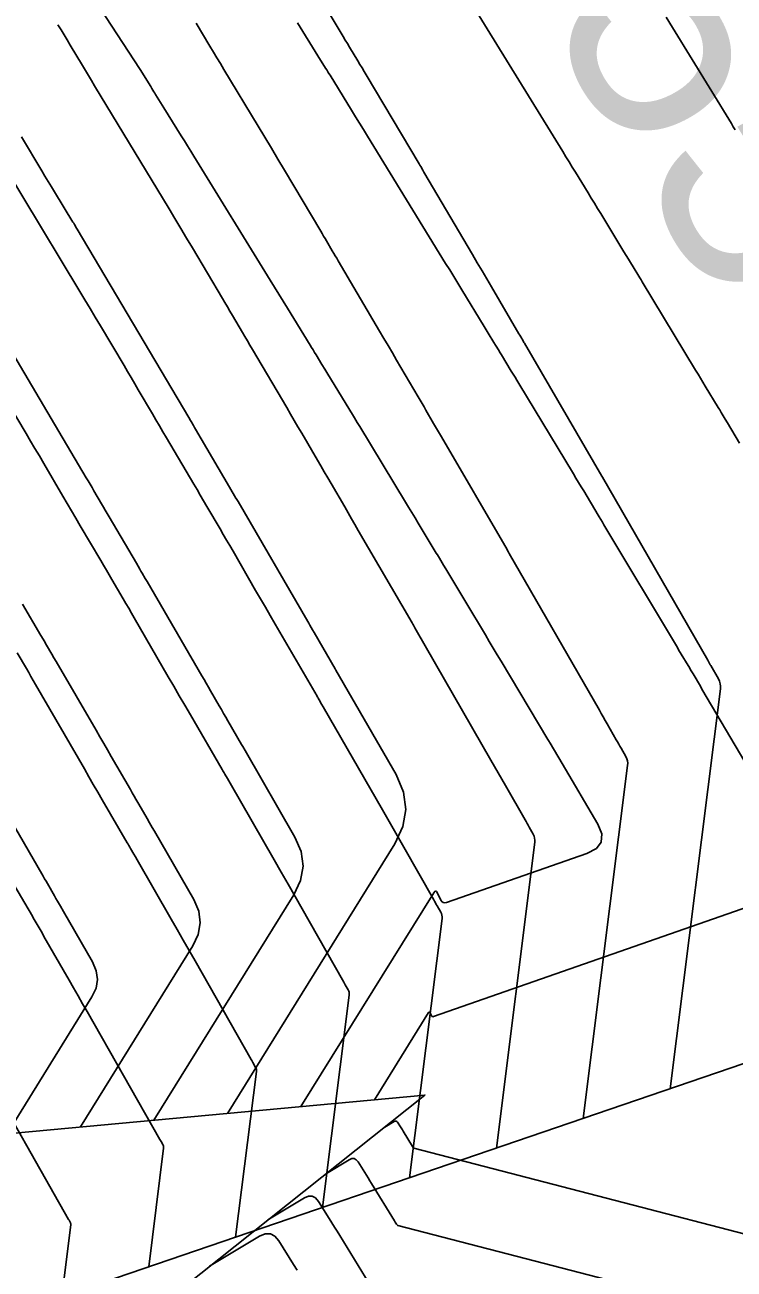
# Model space of a CAD drawing. Extents: x 954385 to 988206, y 1868364 to 1924553.
# Drawn here: x 957707.35 to 957725.22, y 1919917.6 to 1919948.97 of the extents above; entities that cross this region are included whole.
import ezdxf

# ---------------------------------------------------------------- set-up
doc = ezdxf.new("R2010")
doc.units = 0
for name, color, linetype in [('16', 7, 'Continuous'), ('24', 7, 'Continuous'), ('6', 7, 'Continuous'), ('7', 7, 'Continuous'), ('Default', 7, 'Continuous')]:
    doc.layers.add(name, color=color, linetype=linetype)

msp = doc.modelspace()

# ---------------------------------------------------------------- linework, layer by layer
at = {"layer": '16'}
for points in [[(957737.826, 1919896.814), (957737.242, 1919898.141), (957734.799, 1919903.662), (957733.955, 1919905.554), (957732.35, 1919909.182), (957730.071, 1919914.292), (957729.888, 1919914.697), (957727.389, 1919920.198), (957726.134, 1919923.011), (957704.924, 1919915.768), (957700.475, 1919920.129), (957700.028, 1919920.516), (957695.664, 1919924.276), (957692.191, 1919926.948), (957690.406, 1919928.156), (957687.709, 1919930.085), (957685.11, 1919931.975), (957683.749, 1919932.967), (957683.142, 1919933.407), (957681.619, 1919936.723), (957685.558, 1919944.462), (957685.501, 1919945.483), (957692.883, 1919956.293)], [(957714.761, 1919949.699), (957715.318, 1919948.766), (957715.371, 1919948.678), (957715.423, 1919948.59), (957715.476, 1919948.502), (957715.529, 1919948.415), (957715.741, 1919948.064), (957715.794, 1919947.976), (957715.847, 1919947.888), (957715.899, 1919947.801), (957715.951, 1919947.713), (957717.283, 1919945.471), (957717.304, 1919945.435), (957717.324, 1919945.4), (957717.376, 1919945.312), (957717.397, 1919945.276), (957717.407, 1919945.259), (957718.632, 1919943.181), (957718.752, 1919942.978), (957718.871, 1919942.775), (957718.991, 1919942.571), (957719.11, 1919942.368), (957719.802, 1919941.187), (957719.825, 1919941.147), (957719.848, 1919941.108), (957719.905, 1919941.009), (957719.928, 1919940.969), (957719.94, 1919940.949), (957721.893, 1919937.592), (957721.904, 1919937.573), (957724.561, 1919932.952), (957724.58, 1919932.919), (957724.624, 1919932.842), (957724.636, 1919932.819), (957724.828, 1919932.484), (957724.856, 1919932.424), (957724.874, 1919932.361), (957724.882, 1919932.296), (957724.879, 1919932.229), (957723.615, 1919922.151)], [(957719.233, 1919920.654), (957720.201, 1919928.37), (957720.203, 1919928.421), (957720.197, 1919928.471), (957720.184, 1919928.519), (957720.162, 1919928.565), (957720.058, 1919928.748), (957720.032, 1919928.793), (957720.006, 1919928.839), (957719.98, 1919928.884), (957719.954, 1919928.93), (957719.461, 1919929.798), (957719.37, 1919929.958), (957719.279, 1919930.117), (957719.187, 1919930.277), (957719.096, 1919930.436), (957717.212, 1919933.712), (957717.177, 1919933.773), (957717.142, 1919933.834), (957717.125, 1919933.865), (957717.107, 1919933.895), (957715.75, 1919936.228), (957715.664, 1919936.375), (957715.579, 1919936.523), (957715.493, 1919936.671), (957715.408, 1919936.819), (957715.066, 1919937.41), (957714.981, 1919937.557), (957714.895, 1919937.705), (957714.809, 1919937.853), (957714.723, 1919938), (957714.326, 1919938.677), (957714.231, 1919938.839), (957714.136, 1919939.001), (957714.041, 1919939.162), (957713.946, 1919939.324), (957713.081, 1919940.792), (957713.018, 1919940.899), (957712.955, 1919941.006), (957712.892, 1919941.113), (957712.829, 1919941.221), (957712.578, 1919941.65), (957712.515, 1919941.757), (957712.452, 1919941.864), (957712.389, 1919941.971), (957712.326, 1919942.078), (957711.571, 1919943.349), (957711.424, 1919943.596), (957711.277, 1919943.843), (957711.128, 1919944.09), (957710.98, 1919944.336), (957709.105, 1919947.439), (957709.027, 1919947.567), (957708.95, 1919947.695), (957708.873, 1919947.824), (957708.797, 1919947.952), (957708.49, 1919948.465), (957708.413, 1919948.594), (957708.336, 1919948.722), (957708.258, 1919948.849), (957708.179, 1919948.976)], [(957721.424, 1919921.402), (957722.54, 1919930.3), (957722.542, 1919930.359), (957722.536, 1919930.416), (957722.52, 1919930.471), (957722.495, 1919930.525), (957722.375, 1919930.735), (957722.345, 1919930.788), (957722.315, 1919930.84), (957722.285, 1919930.893), (957722.255, 1919930.945), (957722.023, 1919931.353), (957721.975, 1919931.438), (957721.926, 1919931.524), (957721.877, 1919931.609), (957721.828, 1919931.694), (957719.558, 1919935.642), (957719.539, 1919935.676), (957719.515, 1919935.718), (957719.5, 1919935.744), (957717.845, 1919938.589), (957717.796, 1919938.672), (957717.748, 1919938.756), (957717.699, 1919938.84), (957717.651, 1919938.923), (957717.457, 1919939.259), (957717.409, 1919939.343), (957717.36, 1919939.426), (957717.311, 1919939.51), (957717.263, 1919939.593), (957716.718, 1919940.522), (957716.611, 1919940.705), (957716.504, 1919940.888), (957716.396, 1919941.07), (957716.289, 1919941.253), (957715.244, 1919943.025), (957715.207, 1919943.088), (957715.17, 1919943.15), (957715.134, 1919943.212), (957715.097, 1919943.275), (957714.951, 1919943.525), (957714.915, 1919943.587), (957714.878, 1919943.65), (957714.841, 1919943.712), (957714.804, 1919943.774), (957713.891, 1919945.312), (957713.726, 1919945.589), (957713.561, 1919945.866), (957713.395, 1919946.142), (957713.229, 1919946.418), (957712.363, 1919947.851), (957712.275, 1919947.997), (957712.187, 1919948.143), (957712.099, 1919948.289), (957712.012, 1919948.435), (957711.663, 1919949.019)], [(957717.042, 1919919.906), (957717.862, 1919926.44), (957717.864, 1919926.484), (957717.859, 1919926.526), (957717.847, 1919926.567), (957717.829, 1919926.606), (957717.74, 1919926.76), (957717.718, 1919926.799), (957717.696, 1919926.837), (957717.674, 1919926.876), (957717.652, 1919926.915), (957716.898, 1919928.243), (957716.765, 1919928.477), (957716.631, 1919928.711), (957716.497, 1919928.945), (957716.363, 1919929.179), (957714.866, 1919931.782), (957714.828, 1919931.848), (957714.765, 1919931.959), (957714.752, 1919931.981), (957714.74, 1919932.003), (957714.727, 1919932.025), (957714.714, 1919932.047), (957713.655, 1919933.867), (957713.532, 1919934.079), (957713.409, 1919934.29), (957713.287, 1919934.502), (957713.164, 1919934.714), (957712.595, 1919935.701), (957712.513, 1919935.843), (957712.43, 1919935.984), (957712.348, 1919936.125), (957712.266, 1919936.267), (957711.935, 1919936.831), (957711.852, 1919936.972), (957711.769, 1919937.114), (957711.686, 1919937.255), (957711.603, 1919937.396), (957710.917, 1919938.558), (957710.828, 1919938.71), (957710.739, 1919938.862), (957710.65, 1919939.014), (957710.561, 1919939.166), (957710.205, 1919939.775), (957710.116, 1919939.927), (957710.027, 1919940.079), (957709.937, 1919940.23), (957709.848, 1919940.382), (957709.251, 1919941.386), (957709.122, 1919941.603), (957708.992, 1919941.821), (957708.862, 1919942.038), (957708.731, 1919942.255), (957705.847, 1919947.027)], [(957714.851, 1919919.158), (957715.522, 1919924.511), (957715.524, 1919924.546), (957715.52, 1919924.581), (957715.511, 1919924.614), (957715.495, 1919924.646), (957715.423, 1919924.773), (957715.387, 1919924.836), (957715.351, 1919924.899), (957714.335, 1919926.688), (957714.16, 1919926.997), (957713.984, 1919927.305), (957713.808, 1919927.613), (957713.631, 1919927.921), (957712.52, 1919929.852), (957712.487, 1919929.91), (957712.454, 1919929.968), (957712.388, 1919930.083), (957712.371, 1919930.112), (957712.355, 1919930.141), (957712.338, 1919930.169), (957712.321, 1919930.198), (957711.519, 1919931.578), (957711.379, 1919931.818), (957711.24, 1919932.057), (957711.101, 1919932.297), (957710.963, 1919932.537), (957710.106, 1919934.022), (957710.036, 1919934.142), (957709.966, 1919934.263), (957709.896, 1919934.384), (957709.825, 1919934.504), (957709.543, 1919934.986), (957709.472, 1919935.106), (957709.402, 1919935.227), (957709.331, 1919935.347), (957709.26, 1919935.467), (957708.742, 1919936.345), (957708.633, 1919936.532), (957708.523, 1919936.718), (957708.413, 1919936.905), (957708.304, 1919937.092), (957707.823, 1919937.915), (957707.712, 1919938.104), (957707.601, 1919938.293), (957707.49, 1919938.481), (957707.379, 1919938.67), (957706.932, 1919939.422)], [(957712.66, 1919918.41), (957713.183, 1919922.581), (957713.185, 1919922.609), (957713.182, 1919922.636), (957713.174, 1919922.662), (957713.162, 1919922.687), (957713.092, 1919922.81), (957713.064, 1919922.859), (957713.05, 1919922.884), (957711.636, 1919925.374), (957711.486, 1919925.636), (957711.337, 1919925.899), (957711.187, 1919926.161), (957711.036, 1919926.423), (957710.174, 1919927.922), (957710.133, 1919927.993), (957710.092, 1919928.065), (957710.011, 1919928.207), (957709.99, 1919928.243), (957709.97, 1919928.279), (957709.949, 1919928.314), (957709.928, 1919928.35), (957709.295, 1919929.438), (957709.183, 1919929.631), (957709.071, 1919929.825), (957708.959, 1919930.018), (957708.847, 1919930.212), (957707.617, 1919932.342), (957707.559, 1919932.442), (957707.501, 1919932.542), (957707.443, 1919932.642), (957707.385, 1919932.742), (957707.151, 1919933.14)], [(957707.072, 1919927.298), (957707.536, 1919926.501), (957707.56, 1919926.459), (957707.585, 1919926.416), (957707.609, 1919926.374), (957707.633, 1919926.332), (957707.731, 1919926.162), (957707.779, 1919926.077), (957707.828, 1919925.992), (957708.463, 1919924.889), (957708.576, 1919924.691), (957708.69, 1919924.493), (957708.803, 1919924.294), (957708.916, 1919924.096), (957710.749, 1919920.869), (957710.779, 1919920.816), (957710.829, 1919920.727), (957710.838, 1919920.709), (957710.843, 1919920.691), (957710.845, 1919920.671), (957710.844, 1919920.652), (957710.469, 1919917.661)], [(957708.279, 1919916.913), (957708.505, 1919918.722), (957708.506, 1919918.734), (957708.505, 1919918.746), (957708.501, 1919918.757), (957708.496, 1919918.768), (957708.46, 1919918.832), (957708.447, 1919918.853), (957706.196, 1919922.818)]]:
    msp.add_lwpolyline(points, dxfattribs=at)
at = {"layer": '24'}
msp.add_lwpolyline([(957714.969, 1919896.652), (957712.761, 1919899.898), (957710.438, 1919904.846), (957710.26, 1919905.242), (957707.828, 1919910.621), (957706.581, 1919913.36), (957717.43, 1919921.989), (957701.182, 1919920.487), (957700.735, 1919920.874), (957697.32, 1919923.82), (957696.367, 1919924.637), (957693.139, 1919927.127), (957692.875, 1919927.303), (957691.088, 1919928.512), (957685.887, 1919932.387), (957684.515, 1919933.374), (957683.908, 1919933.815), (957683.906, 1919933.817), (957682.221, 1919937.046), (957686.15, 1919944.784), (957686.086, 1919945.802), (957692.847, 1919956.273)], dxfattribs=at)
at = {"layer": '6'}
for points in [[(957712.452, 1919921.529), (957716.675, 1919928.328), (957716.877, 1919928.76), (957716.95, 1919929.194), (957716.892, 1919929.631), (957716.704, 1919930.07), (957715.188, 1919932.705), (957715.169, 1919932.739), (957714.64, 1919933.653), (957714.599, 1919933.723), (957714.532, 1919933.84), (957714.505, 1919933.887), (957714.478, 1919933.934), (957712.72, 1919936.954), (957712.677, 1919937.028), (957712.668, 1919937.043), (957712.508, 1919937.316), (957711.652, 1919938.776), (957711.623, 1919938.825), (957711.594, 1919938.874), (957711.537, 1919938.974), (957711.522, 1919938.998), (957711.508, 1919939.023), (957711.493, 1919939.048), (957711.478, 1919939.072), (957708.665, 1919943.823), (957708.648, 1919943.851), (957708.596, 1919943.939), (957708.587, 1919943.955), (957708.578, 1919943.97), (957708.569, 1919943.986), (957708.559, 1919944.001), (957708.094, 1919944.761), (957708.014, 1919944.893), (957707.933, 1919945.025), (957707.853, 1919945.157), (957707.774, 1919945.29), (957707.259, 1919946.149)], [(957716.208, 1919916.936), (957715.282, 1919918.447), (957715.215, 1919918.555), (957715.149, 1919918.663), (957715.082, 1919918.771), (957715.015, 1919918.879), (957714.746, 1919919.31), (957714.674, 1919919.396), (957714.591, 1919919.439), (957714.498, 1919919.439), (957714.395, 1919919.395), (957713.475, 1919918.843)]]:
    msp.add_lwpolyline(points, dxfattribs=at)
at = {"layer": '7'}
for points in [[(957708.663, 1919950.286), (957710.249, 1919947.846), (957710.254, 1919947.845), (957710.519, 1919947.416), (957710.55, 1919947.367), (957710.6, 1919947.285), (957710.62, 1919947.252), (957710.641, 1919947.219), (957710.853, 1919946.878), (957711.288, 1919946.179), (957711.368, 1919946.05), (957711.448, 1919945.921), (957711.528, 1919945.792), (957711.608, 1919945.662), (957713.533, 1919942.533), (957713.641, 1919942.358), (957713.749, 1919942.182), (957713.857, 1919942.007), (957713.965, 1919941.831), (957714.537, 1919940.899), (957714.574, 1919940.839), (957714.612, 1919940.778), (957714.649, 1919940.717), (957714.686, 1919940.656), (957714.834, 1919940.413), (957714.908, 1919940.291), (957714.982, 1919940.169), (957715.603, 1919939.15), (957715.655, 1919939.065), (957715.727, 1919938.947), (957715.744, 1919938.919), (957715.773, 1919938.873), (957715.79, 1919938.845), (957716.94, 1919936.943), (957717.021, 1919936.81), (957717.101, 1919936.677), (957717.181, 1919936.544), (957717.262, 1919936.41), (957717.692, 1919935.699), (957717.718, 1919935.655), (957717.744, 1919935.612), (957717.77, 1919935.568), (957717.797, 1919935.524), (957717.901, 1919935.35), (957717.954, 1919935.262), (957718.006, 1919935.175), (957718.258, 1919934.757), (957718.308, 1919934.672), (957718.359, 1919934.588), (957718.409, 1919934.504), (957718.46, 1919934.419), (957718.954, 1919933.592), (957719.054, 1919933.426), (957719.153, 1919933.26), (957719.252, 1919933.093), (957719.351, 1919932.927), (957720.531, 1919930.955), (957720.545, 1919930.931), (957720.559, 1919930.908), (957720.573, 1919930.885), (957720.587, 1919930.861), (957720.669, 1919930.721), (957720.697, 1919930.674), (957720.888, 1919930.349), (957721.787, 1919928.822), (957721.888, 1919928.576), (957721.876, 1919928.371), (957721.752, 1919928.207), (957721.516, 1919928.084), (957717.971, 1919926.847), (957717.927, 1919926.839), (957717.889, 1919926.845), (957717.858, 1919926.867), (957717.833, 1919926.905), (957717.748, 1919927.085), (957717.725, 1919927.119), (957717.702, 1919927.132), (957717.678, 1919927.122), (957717.652, 1919927.091), (957714.304, 1919921.7)], [(957718.692, 1919949.382), (957720.906, 1919945.778), (957720.986, 1919945.648), (957721.066, 1919945.518), (957721.146, 1919945.388), (957721.226, 1919945.257), (957721.545, 1919944.737), (957721.625, 1919944.606), (957721.705, 1919944.476), (957721.785, 1919944.346), (957721.864, 1919944.215), (957722.449, 1919943.255), (957722.505, 1919943.162), (957722.562, 1919943.07), (957722.73, 1919942.792), (957722.772, 1919942.723), (957722.851, 1919942.594), (957722.88, 1919942.546), (957722.909, 1919942.498), (957724.255, 1919940.269), (957724.316, 1919940.169), (957724.376, 1919940.068), (957724.437, 1919939.968), (957724.498, 1919939.868), (957724.822, 1919939.33), (957724.841, 1919939.298), (957724.861, 1919939.265), (957724.881, 1919939.232), (957724.9, 1919939.2), (957724.998, 1919939.036), (957725.057, 1919938.938), (957725.364, 1919938.425)], [(957726.575, 1919928.558), (957724.414, 1919932.228), (957724.374, 1919932.297), (957724.192, 1919932.607), (957724.16, 1919932.661), (957724.128, 1919932.714), (957724.096, 1919932.768), (957724.064, 1919932.822), (957723.894, 1919933.106), (957723.827, 1919933.218), (957723.794, 1919933.274), (957721.943, 1919936.371), (957721.907, 1919936.431), (957721.824, 1919936.569), (957721.8, 1919936.609), (957721.433, 1919937.221), (957721.368, 1919937.33), (957721.303, 1919937.439), (957721.237, 1919937.547), (957721.172, 1919937.656), (957719.795, 1919939.935), (957719.749, 1919940.012), (957719.702, 1919940.089), (957719.656, 1919940.166), (957719.609, 1919940.243), (957719.36, 1919940.655), (957719.345, 1919940.68), (957719.33, 1919940.704), (957719.315, 1919940.729), (957719.3, 1919940.754), (957719.213, 1919940.895), (957719.172, 1919940.962), (957719.026, 1919941.202), (957718.975, 1919941.286), (957718.923, 1919941.37), (957718.363, 1919942.292), (957718.261, 1919942.459), (957718.158, 1919942.627), (957718.056, 1919942.794), (957717.953, 1919942.961), (957715.982, 1919946.17), (957715.882, 1919946.332), (957715.782, 1919946.495), (957715.682, 1919946.657), (957715.583, 1919946.819), (957715.039, 1919947.703), (957715.011, 1919947.748), (957714.983, 1919947.793), (957714.955, 1919947.838), (957714.928, 1919947.883), (957714.733, 1919948.196), (957714.218, 1919949.023)], [(957723.509, 1919949.167), (957723.67, 1919948.904), (957725.155, 1919946.484), (957725.204, 1919946.405), (957725.252, 1919946.326)], [(957706.543, 1919941.526), (957708.894, 1919937.557), (957708.942, 1919937.475), (957708.99, 1919937.393), (957709.039, 1919937.311), (957709.087, 1919937.228), (957709.279, 1919936.899), (957709.327, 1919936.817), (957709.375, 1919936.734), (957709.423, 1919936.652), (957709.472, 1919936.57), (957710.158, 1919935.399), (957710.245, 1919935.251), (957710.273, 1919935.202), (957710.302, 1919935.153), (957710.381, 1919935.017), (957710.427, 1919934.938), (957711.81, 1919932.562), (957711.865, 1919932.467), (957711.92, 1919932.373), (957711.975, 1919932.278), (957712.029, 1919932.183), (957712.248, 1919931.804), (957712.302, 1919931.71), (957712.357, 1919931.615), (957712.412, 1919931.52), (957712.466, 1919931.426), (957712.81, 1919930.831), (957712.84, 1919930.779), (957712.9, 1919930.674), (957714.154, 1919928.495), (957714.311, 1919928.128), (957714.359, 1919927.764), (957714.298, 1919927.401), (957714.129, 1919927.04), (957710.6, 1919921.358)], [(957708.749, 1919921.186), (957711.583, 1919925.751), (957711.719, 1919926.041), (957711.768, 1919926.333), (957711.729, 1919926.626), (957711.603, 1919926.921), (957710.611, 1919928.646), (957710.558, 1919928.738), (957710.491, 1919928.854), (957710.465, 1919928.9), (957710.451, 1919928.923), (957710.195, 1919929.367), (957710.148, 1919929.448), (957710.101, 1919929.53), (957710.054, 1919929.611), (957710.006, 1919929.693), (957709.526, 1919930.526), (957709.431, 1919930.692), (957709.335, 1919930.858), (957709.239, 1919931.024), (957709.142, 1919931.19), (957708.134, 1919932.922), (957708.081, 1919933.013), (957708.028, 1919933.104), (957707.894, 1919933.336), (957707.87, 1919933.376), (957707.846, 1919933.417), (957707.751, 1919933.579), (957707.289, 1919934.367)], [(957706.897, 1919921.015), (957709.038, 1919924.463), (957709.141, 1919924.682), (957709.177, 1919924.902), (957709.148, 1919925.124), (957709.053, 1919925.346), (957708.321, 1919926.618), (957708.245, 1919926.75), (957708.169, 1919926.883), (957708.131, 1919926.949), (957708.092, 1919927.015), (957707.916, 1919927.321), (957707.88, 1919927.383), (957707.844, 1919927.444), (957707.809, 1919927.506), (957707.773, 1919927.568), (957706.994, 1919928.92)], [(957716.156, 1919921.871), (957717.52, 1919924.068), (957717.531, 1919924.081), (957717.541, 1919924.085), (957717.55, 1919924.08), (957717.559, 1919924.066), (957717.594, 1919923.993), (957717.604, 1919923.977), (957717.617, 1919923.968), (957717.632, 1919923.966), (957717.65, 1919923.969), (957725.955, 1919926.867)], [(957731.005, 1919917.054), (957717.153, 1919920.651), (957717.148, 1919920.652), (957717.144, 1919920.655), (957717.141, 1919920.658), (957717.138, 1919920.662), (957717.117, 1919920.696), (957716.88, 1919921.082), (957716.863, 1919921.11), (957716.846, 1919921.138), (957716.829, 1919921.165), (957716.812, 1919921.193), (957716.743, 1919921.303), (957716.725, 1919921.325), (957716.703, 1919921.336), (957716.68, 1919921.336), (957716.653, 1919921.325), (957716.418, 1919921.184)], [(957730.684, 1919915.088), (957716.75, 1919918.705), (957716.738, 1919918.709), (957716.729, 1919918.715), (957716.72, 1919918.723), (957716.713, 1919918.732), (957716.682, 1919918.785), (957716.662, 1919918.816), (957716.081, 1919919.764), (957716.039, 1919919.832), (957715.997, 1919919.9), (957715.955, 1919919.968), (957715.913, 1919920.036), (957715.745, 1919920.307), (957715.699, 1919920.361), (957715.647, 1919920.388), (957715.589, 1919920.388), (957715.524, 1919920.36), (957714.946, 1919920.013)], [(957712.003, 1919917.673), (957713.265, 1919918.43), (957713.408, 1919918.49), (957713.535, 1919918.491), (957713.649, 1919918.432), (957713.748, 1919918.314), (957714.116, 1919917.722), (957714.208, 1919917.574)]]:
    msp.add_lwpolyline(points, dxfattribs=at)
at = {"layer": 'Default'}
msp.add_arc((956871.597, 1919501.221), 996.448, 12.648055, 34.075074, dxfattribs=at)

# ---------------------------------------------------------------- texts
at = {"layer": '16'}
msp.add_text('550', height=6, rotation=301.2616, dxfattribs=at).set_placement((957720.371, 1919949.195))

doc.saveas('drawing.dxf')
